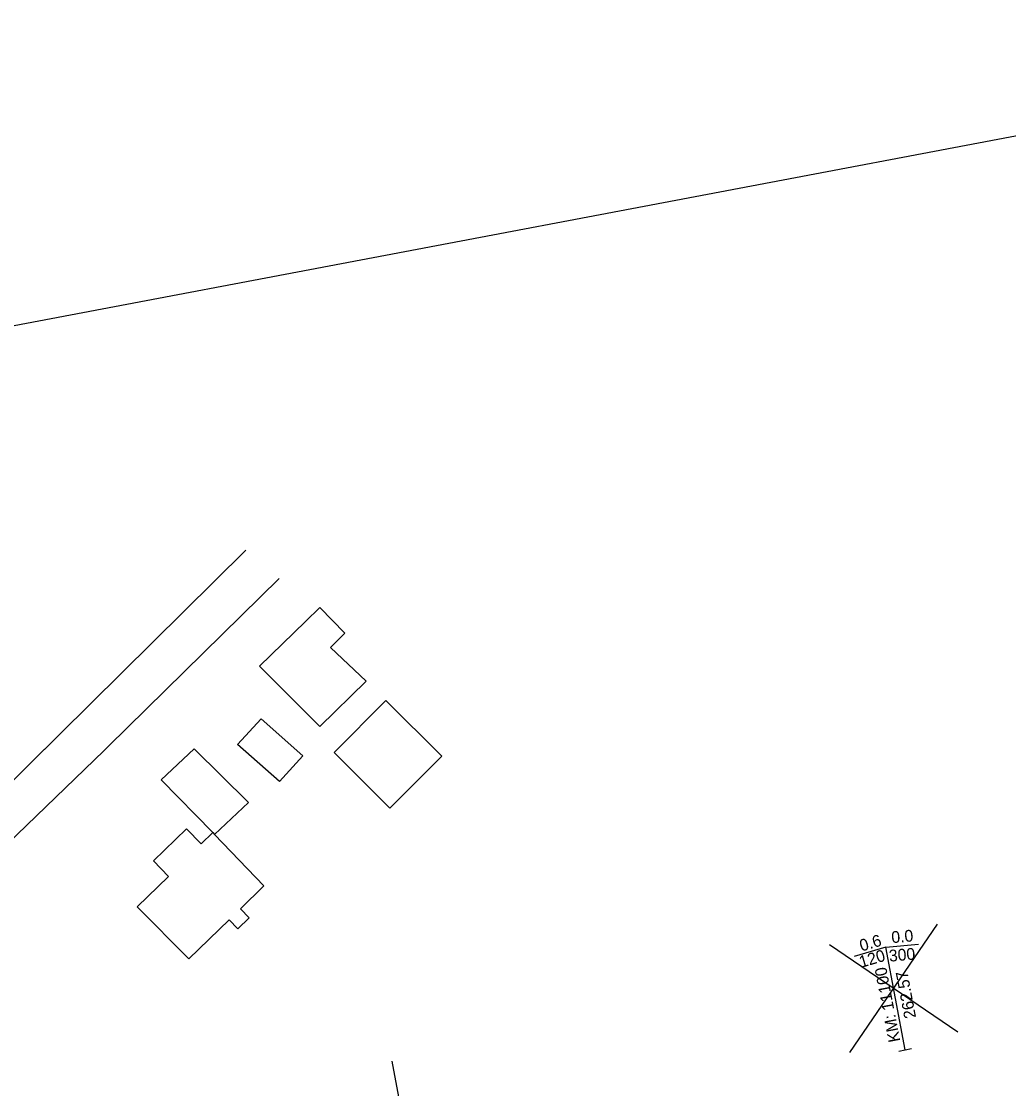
# Model space of a CAD drawing. Extents: x 6541740 to 6566395, y 5525066 to 5530361.
# Drawn here: x 6557260.7 to 6557336.2, y 5526222.8 to 5526304.5 of the extents above; entities that cross this region are included whole.
import ezdxf

# ---------------------------------------------------------------- set-up
doc = ezdxf.new("R2010")
doc.units = 0
for name, color, linetype in [('Domyślna', 7, 'Continuous'), ('ps_wymiarowanie', 7, 'Continuous'), ('TOR_PRZEK_P-uklad odniesienia', 7, 'Continuous'), ('TOR_PS_ODW-osadniki', 7, 'Continuous'), ('TOR_PS_OPIS_T-opis geometrii-wzdluz_cz torowa', 7, 'Continuous'), ('TOR_PS_P-chodniki i place ładunkowe', 7, 'Continuous'), ('TOR_PS_T-wypelnienia', 7, 'Continuous')]:
    doc.layers.add(name, color=color, linetype=linetype)

# ---------------------------------------------------------------- blocks, each defined once
blk = doc.blocks.new('X KM left')
at = {"layer": 'Domyślna'}
blk.add_line((18, 0), (0, 0), dxfattribs=at)

msp = doc.modelspace()

# ---------------------------------------------------------------- linework, layer by layer
at = {"layer": 'ps_wymiarowanie'}
for p, q in [((6557282.453, 5526258.558), (6557283.542, 5526259.625)), ((6557282.453, 5526258.558), (6557283.542, 5526259.625)), ((6557283.542, 5526259.625), (6557285.457, 5526257.666)), ((6557283.542, 5526259.625), (6557285.457, 5526257.666)), ((6557278.932, 5526255.135), (6557282.453, 5526258.558)), ((6557278.932, 5526255.135), (6557282.453, 5526258.558)), ((6557285.457, 5526257.666), (6557284.363, 5526256.562)), ((6557285.457, 5526257.666), (6557284.363, 5526256.562)), ((6557284.363, 5526256.562), (6557287.076, 5526253.985)), ((6557284.363, 5526256.562), (6557287.076, 5526253.985)), ((6557283.532, 5526250.516), (6557278.932, 5526255.135)), ((6557283.532, 5526250.516), (6557278.932, 5526255.135)), ((6557287.076, 5526253.985), (6557283.532, 5526250.516)), ((6557287.076, 5526253.985), (6557283.532, 5526250.516)), ((6557284.632, 5526248.531), (6557288.597, 5526252.492)), ((6557284.632, 5526248.531), (6557288.597, 5526252.492)), ((6557288.597, 5526252.492), (6557292.869, 5526248.237)), ((6557288.597, 5526252.492), (6557292.869, 5526248.237)), ((6557279.063, 5526251.108), (6557277.254, 5526249.129)), ((6557279.063, 5526251.108), (6557277.254, 5526249.129)), ((6557279.063, 5526251.108), (6557282.247, 5526248.27)), ((6557279.063, 5526251.108), (6557282.247, 5526248.27)), ((6557280.462, 5526246.301), (6557277.254, 5526249.129)), ((6557280.462, 5526246.301), (6557277.254, 5526249.129)), ((6557273.927, 5526248.801), (6557271.419, 5526246.44)), ((6557273.927, 5526248.801), (6557271.419, 5526246.44)), ((6557278.097, 5526244.696), (6557273.927, 5526248.801)), ((6557278.097, 5526244.696), (6557273.927, 5526248.801)), ((6557282.247, 5526248.27), (6557280.462, 5526246.301)), ((6557282.247, 5526248.27), (6557280.462, 5526246.301)), ((6557288.907, 5526244.256), (6557284.632, 5526248.531)), ((6557288.907, 5526244.256), (6557284.632, 5526248.531)), ((6557292.869, 5526248.237), (6557288.907, 5526244.256)), ((6557292.869, 5526248.237), (6557288.907, 5526244.256)), ((6557275.354, 5526242.397), (6557271.419, 5526246.44)), ((6557275.354, 5526242.397), (6557271.419, 5526246.44)), ((6557275.499, 5526242.245), (6557278.097, 5526244.696)), ((6557275.499, 5526242.245), (6557278.097, 5526244.696)), ((6557270.832, 5526240.227), (6557273.36, 5526242.69)), ((6557270.832, 5526240.227), (6557273.36, 5526242.69)), ((6557273.36, 5526242.69), (6557274.479, 5526241.545)), ((6557273.36, 5526242.69), (6557274.479, 5526241.545)), ((6557274.479, 5526241.545), (6557275.354, 5526242.397)), ((6557274.479, 5526241.545), (6557275.354, 5526242.397)), ((6557275.354, 5526242.397), (6557275.499, 5526242.245)), ((6557275.354, 5526242.397), (6557275.499, 5526242.245)), ((6557275.499, 5526242.245), (6557279.273, 5526238.311)), ((6557275.499, 5526242.245), (6557279.273, 5526238.311)), ((6557271.972, 5526239.049), (6557270.832, 5526240.227)), ((6557271.972, 5526239.049), (6557270.832, 5526240.227)), ((6557269.58, 5526236.716), (6557271.972, 5526239.049)), ((6557269.58, 5526236.716), (6557271.972, 5526239.049)), ((6557277.483, 5526236.569), (6557279.273, 5526238.311)), ((6557277.483, 5526236.569), (6557279.273, 5526238.311)), ((6557273.536, 5526232.725), (6557269.58, 5526236.716)), ((6557273.536, 5526232.725), (6557269.58, 5526236.716)), ((6557277.279, 5526235.043), (6557278.151, 5526235.886)), ((6557277.279, 5526235.043), (6557278.151, 5526235.886)), ((6557278.151, 5526235.886), (6557277.483, 5526236.569)), ((6557278.151, 5526235.886), (6557277.483, 5526236.569)), ((6557273.536, 5526232.725), (6557276.614, 5526235.72)), ((6557273.536, 5526232.725), (6557276.614, 5526235.72)), ((6557276.614, 5526235.72), (6557277.279, 5526235.043)), ((6557276.614, 5526235.72), (6557277.279, 5526235.043))]:
    msp.add_line(p, q, dxfattribs=at)
at = {"layer": 'TOR_PRZEK_P-uklad odniesienia'}
for p, q in [((6557324.081, 5526225.561), (6557330.771, 5526235.381)), ((6557324.081, 5526225.561), (6557330.771, 5526235.381)), ((6557332.336, 5526227.126), (6557322.517, 5526233.816)), ((6557332.336, 5526227.126), (6557322.517, 5526233.816))]:
    msp.add_line(p, q, dxfattribs=at)
at = {"layer": 'TOR_PS_ODW-osadniki'}
for p, q in [((6557326.817, 5526233.639), (6557324.408, 5526232.926)), ((6557326.817, 5526233.639), (6557324.408, 5526232.926)), ((6557326.817, 5526233.639), (6557329.32, 5526233.861)), ((6557326.817, 5526233.639), (6557329.32, 5526233.861)), ((6557328.312, 5526225.777), (6557326.817, 5526233.639)), ((6557328.312, 5526225.777), (6557326.817, 5526233.639)), ((6557327.821, 5526225.683), (6557328.804, 5526225.87)), ((6557327.821, 5526225.683), (6557328.804, 5526225.87))]:
    msp.add_line(p, q, dxfattribs=at)
at = {"layer": 'TOR_PS_P-chodniki i place ładunkowe'}
msp.add_lwpolyline([(6558088.325, 5526146.079), (6556747.206, 5525891.866), (6556693.756, 5526173.844), (6558034.876, 5526428.057)], close=True, dxfattribs=at)
at = {"layer": 'TOR_PS_T-wypelnienia'}
for p, q in [((6557255.449, 5526241.817), (6557277.886, 5526263.997)), ((6557255.449, 5526241.817), (6557263.732, 5526250.006)), ((6557255.995, 5526237.999), (6557267.044, 5526248.665)), ((6557255.995, 5526237.999), (6557267.044, 5526248.665))]:
    msp.add_line(p, q, dxfattribs=at)
msp.add_lwpolyline([(6557267.044, 5526248.665), (6557267.377, 5526249), (6557280.427, 5526261.827)], dxfattribs=at)

# ---------------------------------------------------------------- block references
at = {"layer": 'TOR_PS_OPIS_T-opis geometrii-wzdluz_cz torowa', "xscale": 1.663988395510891, "yscale": 1.6639883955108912, "rotation": -79.26676109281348}
msp.add_blockref('X KM left', (6557289.08, 5526224.908), dxfattribs=at)

# ---------------------------------------------------------------- texts
at = {"layer": 'TOR_PS_ODW-osadniki'}
for s, rotation, p in [('0.0', 5.05927, (6557327.293, 5526233.932)), ('0.0', 5.05927, (6557327.293, 5526233.932)), ('0.6', 16.48046, (6557324.971, 5526233.292)), ('0.6', 16.48046, (6557324.971, 5526233.292)), ('120', 16.48046, (6557324.936, 5526232.041)), ('120', 16.48046, (6557324.936, 5526232.041)), ('300', 5.05927, (6557327.107, 5526232.514)), ('300', 5.05927, (6557327.107, 5526232.514)), ('KM: 11100', 100.76987, (6557327.938, 5526226.444)), ('KM: 11100', 100.76987, (6557327.938, 5526226.444)), ('262.57', 100.76987, (6557329.147, 5526228.258)), ('262.57', 100.76987, (6557329.147, 5526228.258))]:
    msp.add_text(s, height=0.9, rotation=rotation, dxfattribs=at).set_placement(p)

doc.saveas('drawing.dxf')
